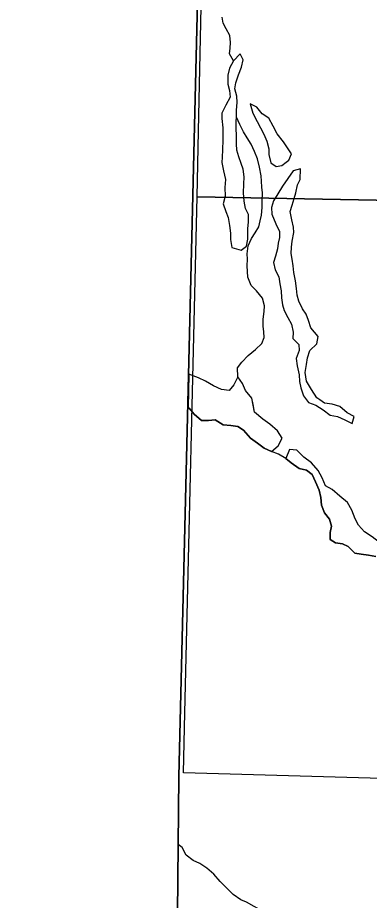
# Model space of a CAD drawing. Extents: x 2043100 to 2470832, y 443715 to 810583.
# Drawn here: x 2192662 to 2195921, y 644045 to 652233 of the extents above; entities that cross this region are included whole.
import ezdxf

# ---------------------------------------------------------------- set-up
doc = ezdxf.new("R2010")
doc.units = 0
for name, color, linetype in [('GM_X_Adjacent_County', 7, 'Continuous'), ('GM_X_County', 7, 'Continuous'), ('GM_X_Minor_Lake', 7, 'Continuous'), ('GM_X_Minor_River', 7, 'Continuous'), ('GM_X_Section', 7, 'Continuous'), ('GM_X_Township', 7, 'Continuous')]:
    doc.layers.add(name, color=color, linetype=linetype)

msp = doc.modelspace()

# ---------------------------------------------------------------- linework, layer by layer
at = {"layer": 'GM_X_Adjacent_County'}
msp.add_lwpolyline([(2194569.9, 662033.3), (2194455.6, 656593), (2194418.6, 656109.1), (2194154.4, 645194.2), (2194110.3, 640430.4), (2193050.7, 640461.5), (2192380.3, 640459.6)], dxfattribs=at)
at = {"layer": 'GM_X_County'}
msp.add_lwpolyline([(2209977.9, 623419.1), (2210251.5, 634590.7), (2210261.7, 635532.1), (2210323.9, 639312.1), (2210330.4, 639454.1), (2210326.8, 639537.9), (2204968.7, 639659.7), (2200443.3, 639770.7), (2194113.9, 639990), (2194110.3, 640430.4), (2194154.4, 645194.2), (2194418.6, 656109.1), (2194455.6, 656593), (2194569.9, 662033.3)], dxfattribs=at)
at = {"layer": 'GM_X_Minor_Lake'}
msp.add_line((2194247.8, 648924.5), (2194240.4, 648613.6), dxfattribs=at)
for points in [[(2194691, 651309.1), (2194688.5, 651373.1), (2194695.9, 651445.2), (2194691.5, 651503.2), (2194674.9, 651571.2), (2194682.5, 651627.2), (2194707.9, 651703.5), (2194737.3, 651771.8), (2194750.7, 651842), (2194722.3, 651895.8), (2194662.9, 651833.2)], [(2194662.9, 651833.2), (2194625.9, 651764.6), (2194608.4, 651700.4), (2194609, 651616.4), (2194625.3, 651556.5), (2194629.8, 651494.5), (2194592.3, 651420.2), (2194552.9, 651347.9), (2194553.3, 651297.9), (2194563.9, 651209.9), (2194564.6, 651099.9), (2194561.3, 651007.8), (2194555.8, 650939.8), (2194554.1, 650887.7), (2194570.6, 650811.8), (2194589.2, 650729.9), (2194581.7, 650655.8), (2194584.2, 650577.8), (2194564.8, 650505.7), (2194591.2, 650435.8), (2194611.6, 650378), (2194624.1, 650304), (2194634.5, 650234.1), (2194633, 650176), (2194645.4, 650102.1)], [(2194817.9, 651431.8), (2194840.5, 651345.9), (2194880.9, 651270.2), (2194911.3, 651210.4), (2194943.7, 651152.6), (2194970.1, 651086.7), (2194988.5, 651016.8), (2194988.9, 650962.8), (2195007.4, 650886.9), (2195057.6, 650851.3), (2195109.4, 650861.7), (2195150.2, 650891.8)], [(2195150.2, 650891.8), (2195175, 650910.1), (2195200.5, 650968.3), (2195162.2, 651024.1), (2195125.9, 651079.8), (2195067.4, 651155.4), (2195029, 651225.2), (2194990.5, 651301), (2194926.4, 651340.5), (2194878, 651402.2), (2194817.9, 651431.8)], [(2194645.4, 650102.1), (2194733.5, 650074.7), (2194781, 650111.6), (2194794.7, 650179.2), (2194796, 650275.2), (2194801.6, 650339.3), (2194801.1, 650405.3), (2194774.7, 650461.1), (2194760.3, 650531.1), (2194753.8, 650607), (2194757.2, 650689.1), (2194760.7, 650755.1), (2194752.2, 650827.1), (2194733.9, 650881), (2194711.5, 650942.9), (2194693.1, 651004.8), (2194688.7, 651060.8), (2194690.2, 651136.8), (2194687.7, 651206.8), (2194687.3, 651268.8), (2194691, 651309.1)], [(2195283.4, 650830.9), (2195213.6, 650812.4), (2195164.2, 650740), (2195116.7, 650669.6), (2195071.3, 650599.3), (2195031.8, 650533), (2195014.3, 650472.8), (2195016.7, 650410.8), (2195053.3, 650321.1), (2195089.7, 650249.3), (2195088.1, 650193.3), (2195076.5, 650141.2), (2195070.9, 650089.1), (2195051.4, 650018.9), (2195031.8, 649960.8), (2195048.3, 649894.9), (2195080.7, 649827.1), (2195091.1, 649763.2), (2195103.5, 649699.2), (2195108, 649633.2), (2195116.4, 649567.3), (2195132.8, 649515.4), (2195165.2, 649451.6), (2195199.5, 649389.8), (2195214, 649313.9), (2195212.4, 649255.8), (2195268.7, 649202.2), (2195271.1, 649144.2), (2195243.7, 649070), (2195252.1, 649002), (2195270.7, 648920.1), (2195275.1, 648858.2), (2195287.5, 648798.2), (2195310, 648724.4), (2195356.3, 648662.7), (2195424.4, 648637.1), (2195492.6, 648593.6), (2195558.9, 648544.1), (2195624.8, 648534.5), (2195692.9, 648501), (2195763, 648469.5), (2195780.6, 648531.6), (2195716.4, 648567.2), (2195646.2, 648624.7), (2195576.1, 648648.2), (2195506.1, 648657.7), (2195462.3, 648687.8)], [(2195462.3, 648687.8), (2195433.9, 648707.2), (2195385.4, 648784.9), (2195339, 648860.6), (2195326.5, 648940.5), (2195339.9, 649014.7), (2195347.5, 649078.7), (2195369, 649144.9), (2195434.4, 649207.4), (2195445.9, 649275.5), (2195379.5, 649355), (2195357, 649422.9), (2195334.7, 649480.8), (2195302.4, 649532.6), (2195267.9, 649604.3), (2195251.6, 649658.2), (2195247.2, 649720.2), (2195236.7, 649792.2), (2195222.2, 649868.1), (2195213.7, 649932.1), (2195205.3, 649992), (2195197, 650046), (2195198.6, 650104), (2195206.2, 650160.1), (2195219.6, 650238.2), (2195219.2, 650288.2), (2195202.8, 650358.1), (2195188.3, 650436), (2195205.8, 650494.2), (2195225.4, 650556.4), (2195239, 650606.5), (2195256.5, 650680.6), (2195280, 650732.8), (2195283.4, 650830.9)], [(2194702, 648899.6), (2194666.3, 648825.8), (2194622.7, 648775.5), (2194550.8, 648785), (2194476.6, 648818.5), (2194402.5, 648862), (2194336.4, 648891.5), (2194247.8, 648924.5)], [(2195015.2, 648207.7), (2195076.7, 648262.2), (2195114.1, 648332.6), (2195069.6, 648400.3), (2194999.2, 648461.7), (2194932.9, 648507.2), (2194856.5, 648572.6), (2194831.5, 648702.5), (2194773, 648774.1), (2194746.5, 648837.9), (2194702, 648899.6)], [(2194240.4, 648613.6), (2194250.8, 648609.7), (2194297.1, 648556), (2194365.6, 648494.5), (2194429.5, 648495.1), (2194493.4, 648503.6), (2194565.7, 648456.2), (2194637.6, 648450.8), (2194703.6, 648441.3), (2194755.9, 648405.7), (2194818.4, 648332.2), (2194884.7, 648284.7), (2194947, 648239.2), (2195015.2, 648207.7)], [(2196277.5, 647259.4), (2196184.9, 647240.1), (2196134.9, 647261.7), (2196068.5, 647323.3), (2196016.3, 647364.9), (2195948.1, 647416.5), (2195875.9, 647464), (2195821.5, 647525.6), (2195789.2, 647585.4), (2195758.7, 647663.2), (2195718.2, 647736.9), (2195647.9, 647794.5), (2195575.6, 647856), (2195515.5, 647889.6), (2195483, 647965.3), (2195446.6, 648031.1), (2195386.2, 648102.7), (2195313.9, 648156.2), (2195249.6, 648219.8), (2195179.5, 648227.5), (2195145.6, 648142.7)], [(2195145.6, 648142.7), (2195195.8, 648103.1), (2195270.2, 648049.7), (2195338.2, 648034.2), (2195390.5, 647996.6), (2195423, 647926.9), (2195455.6, 647851.1), (2195472.1, 647783.2), (2195478.7, 647709.2), (2195505.2, 647639.3), (2195551.6, 647581.7), (2195570.1, 647515.8), (2195556.6, 647457.7), (2195557.1, 647393.6), (2195607.3, 647362), (2195673.3, 647350.5), (2195723.5, 647326.9), (2195785.9, 647265.4), (2195843.9, 647255.9), (2195911.9, 647246.4), (2195981.9, 647233)]]:
    msp.add_lwpolyline(points, dxfattribs=at)
at = {"layer": 'GM_X_Minor_River'}
for points in [[(2195015.2, 648207.7), (2195076.7, 648262.2), (2195114.1, 648332.6), (2195069.6, 648400.3), (2194999.2, 648461.7), (2194932.9, 648507.2), (2194856.5, 648572.6), (2194843.9, 648644.6), (2194831.5, 648702.5), (2194773, 648774.1), (2194746.5, 648837.9), (2194702, 648899.6), (2194699.4, 648983.6), (2194738.9, 649036), (2194798.4, 649098.5), (2194865.9, 649153.1), (2194925.4, 649209.6), (2194946.9, 649265.8), (2194942.5, 649317.8), (2194938.1, 649371.8), (2194937.6, 649435.9), (2194947, 649506), (2194950.6, 649560), (2194932, 649629.9), (2194875.6, 649697.5), (2194827.2, 649749.2), (2194794.6, 649826.9), (2194792.2, 649877), (2194789.8, 649931), (2194791.3, 649991), (2194788.9, 650041), (2194798.3, 650115.2), (2194829.7, 650185.5), (2194861.3, 650237.8), (2194896.8, 650292.1), (2194910.4, 650348.2), (2194921.9, 650400.4), (2194927.4, 650470.5), (2194928.9, 650530.5), (2194930.3, 650608.6), (2194925.9, 650660.6), (2194921.5, 650714.6), (2194917.1, 650766.6), (2194902.4, 650846.5), (2194885.9, 650922.4), (2194857.3, 650990.2), (2194824.8, 651058), (2194788.4, 651117.8), (2194754, 651173.5), (2194719.5, 651241.3), (2194691, 651309.1), (2194688.5, 651373.1), (2194695.9, 651445.2), (2194691.5, 651503.2), (2194674.9, 651571.2), (2194682.5, 651627.2), (2194707.9, 651703.5), (2194737.3, 651771.8), (2194750.7, 651842), (2194722.3, 651895.8), (2194662.9, 651833.2), (2194624.4, 651897), (2194630, 651951), (2194633.6, 652001.1), (2194627.1, 652067.1), (2194594.6, 652128.9), (2194566.2, 652182.7), (2194555.8, 652236.6)], [(2195981.9, 647233), (2195911.9, 647246.4), (2195843.9, 647255.9), (2195785.9, 647265.4), (2195723.5, 647326.9), (2195673.3, 647350.5), (2195607.3, 647362), (2195557.1, 647393.6), (2195556.6, 647457.7), (2195570.1, 647515.8), (2195551.6, 647581.7), (2195505.2, 647639.3), (2195478.7, 647709.2), (2195472.1, 647783.2), (2195455.6, 647851.1), (2195423, 647926.9), (2195390.5, 647996.6), (2195338.2, 648034.2), (2195270.2, 648049.7), (2195195.8, 648103.1), (2195145.6, 648142.7), (2195079.3, 648184.2), (2195015.2, 648207.7), (2194947, 648239.2), (2194884.7, 648284.7), (2194818.4, 648332.2), (2194755.9, 648405.7), (2194703.6, 648441.3), (2194637.6, 648450.8), (2194565.7, 648456.2), (2194493.4, 648503.6), (2194429.5, 648495.1), (2194365.6, 648494.5), (2194297.1, 648556), (2194250.8, 648609.7), (2194240.4, 648613.6)], [(2195320.7, 643677.4), (2195252.6, 643686.8), (2195202.5, 643714.4), (2195144, 643782), (2195119.5, 643851.8), (2195059, 643921.4), (2194986.9, 643934.8), (2194920.9, 643950.3), (2194854.7, 643987.7), (2194782.4, 644029.2), (2194730.3, 644050.8), (2194658, 644098.2), (2194593.5, 644165.7), (2194537.1, 644221.3), (2194480.7, 644286.8), (2194416.3, 644342.4), (2194350, 644387.8), (2194287.8, 644415.3), (2194223.5, 644464.9), (2194185, 644534.6), (2194147.7, 644563.5)]]:
    msp.add_lwpolyline(points, dxfattribs=at)
at = {"layer": 'GM_X_Section'}
for points in [[(2194442.3, 656079.3), (2199901.4, 655820.5), (2199801.5, 650467.6), (2194323.9, 650570.2), (2194338.7, 651180.8)], [(2199801.5, 650467.6), (2199713.9, 645070.8), (2194199.4, 645227.3), (2194211.1, 645783.5), (2194323.9, 650570.2)]]:
    msp.add_lwpolyline(points, close=True, dxfattribs=at)
at = {"layer": 'GM_X_Township'}
msp.add_lwpolyline([(2221192, 660298.5), (2221175.2, 657998.8), (2221148.7, 653364.1), (2221047.8, 648017.8), (2221044, 645934.3), (2220986.4, 642634.5), (2220927.1, 639237.4), (2219619.4, 639265.9), (2216075, 639353.1), (2210326.8, 639537.9), (2204968.7, 639659.7), (2200443.3, 639770.7), (2194113.9, 639990), (2194110.3, 640430.4), (2194154.4, 645194.2), (2194418.6, 656109.1), (2194455.6, 656593), (2194569.9, 662033.3)], dxfattribs=at)

doc.saveas('drawing.dxf')
